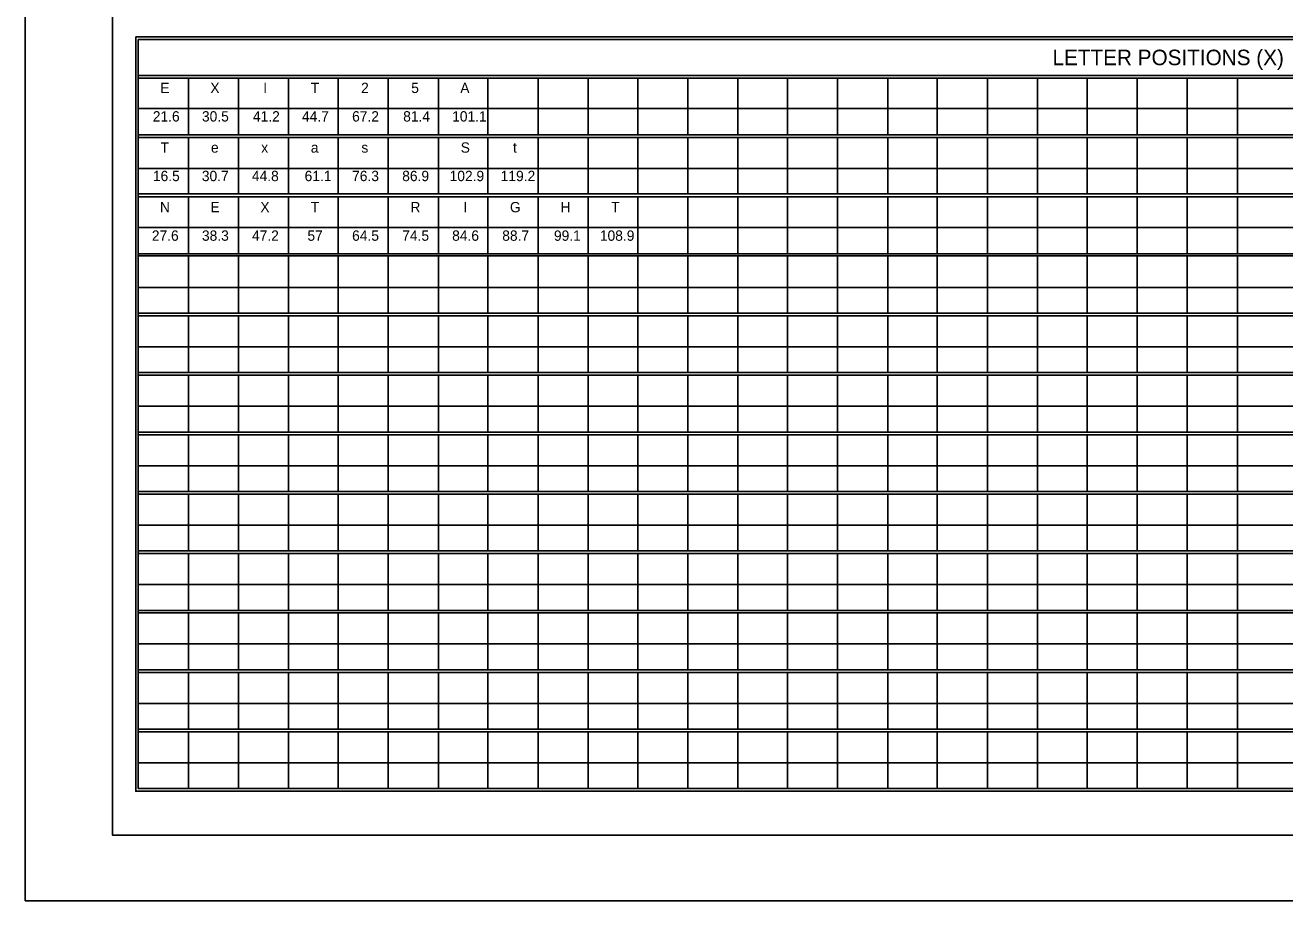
# Model space of a CAD drawing. Extents: x 1806251 to 1809821, y 414895 to 422886.
# Drawn here: x 1809672.13 to 1809679.34, y 415255.97 to 415260.98 of the extents above; entities that cross this region are included whole.
import ezdxf

# ---------------------------------------------------------------- set-up
doc = ezdxf.new("R2010")
doc.units = 0
doc.layers.add('GSSHT', color=7, linetype='Continuous')

msp = doc.modelspace()

# ---------------------------------------------------------------- linework, layer by layer
at = {"layer": 'GSSHT'}
for p, q in [((1809672.1349, 415255.9725), (1809672.1349, 415264.2262)), ((1809672.7816, 415260.6885), (1809684.4905, 415260.6885)), ((1809672.7816, 415260.6737), (1809684.4905, 415260.6737)), ((1809673.0681, 415260.6737), (1809673.0681, 415260.3489)), ((1809673.3545, 415260.6737), (1809673.3545, 415260.3489)), ((1809673.641, 415260.6737), (1809673.641, 415260.3489)), ((1809673.9245, 415260.6737), (1809673.9245, 415260.3489)), ((1809674.2109, 415260.6737), (1809674.2109, 415260.3489)), ((1809674.4973, 415260.6737), (1809674.4973, 415260.3489)), ((1809674.7808, 415260.6737), (1809674.7808, 415260.3489)), ((1809675.0673, 415260.6737), (1809675.0673, 415260.3489)), ((1809675.3537, 415260.6737), (1809675.3537, 415260.3489)), ((1809675.6372, 415260.6737), (1809675.6372, 415260.3489)), ((1809675.9237, 415260.6737), (1809675.9237, 415260.3489)), ((1809676.2101, 415260.6737), (1809676.2101, 415260.3489)), ((1809676.4936, 415260.6737), (1809676.4936, 415260.3489)), ((1809676.7801, 415260.6737), (1809676.7801, 415260.3489)), ((1809677.0665, 415260.6737), (1809677.0665, 415260.3489)), ((1809677.35, 415260.6737), (1809677.35, 415260.3489)), ((1809677.6364, 415260.6737), (1809677.6364, 415260.3489)), ((1809677.9229, 415260.6737), (1809677.9229, 415260.3489)), ((1809678.2064, 415260.6737), (1809678.2064, 415260.3489)), ((1809678.4928, 415260.6737), (1809678.4928, 415260.3489)), ((1809678.7793, 415260.6737), (1809678.7793, 415260.3489)), ((1809679.0657, 415260.6737), (1809679.0657, 415260.3489)), ((1809672.7816, 415260.4995), (1809683.6311, 415260.4995)), ((1809672.7816, 415260.3489), (1809684.4905, 415260.3489)), ((1809672.7816, 415260.3341), (1809684.4905, 415260.3341)), ((1809673.0681, 415260.3341), (1809673.0681, 415260.0122)), ((1809673.3545, 415260.3341), (1809673.3545, 415260.0122)), ((1809673.641, 415260.3341), (1809673.641, 415260.0122)), ((1809673.9245, 415260.3341), (1809673.9245, 415260.0122)), ((1809674.2109, 415260.3341), (1809674.2109, 415260.0122)), ((1809674.4973, 415260.3341), (1809674.4973, 415260.0122)), ((1809674.7808, 415260.3341), (1809674.7808, 415260.0122)), ((1809675.0673, 415260.3341), (1809675.0673, 415260.0122)), ((1809675.3537, 415260.3341), (1809675.3537, 415260.0122)), ((1809675.6372, 415260.3341), (1809675.6372, 415260.0122)), ((1809675.9237, 415260.3341), (1809675.9237, 415260.0122)), ((1809676.2101, 415260.3341), (1809676.2101, 415260.0122)), ((1809676.4936, 415260.3341), (1809676.4936, 415260.0122)), ((1809676.7801, 415260.3341), (1809676.7801, 415260.0122)), ((1809677.0665, 415260.3341), (1809677.0665, 415260.0122)), ((1809677.35, 415260.3341), (1809677.35, 415260.0122)), ((1809677.6364, 415260.3341), (1809677.6364, 415260.0122)), ((1809677.9229, 415260.3341), (1809677.9229, 415260.0122)), ((1809678.2064, 415260.3341), (1809678.2064, 415260.0122)), ((1809678.4928, 415260.3341), (1809678.4928, 415260.0122)), ((1809678.7793, 415260.3341), (1809678.7793, 415260.0122)), ((1809679.0657, 415260.3341), (1809679.0657, 415260.0122)), ((1809672.7816, 415260.1569), (1809683.6311, 415260.1569)), ((1809672.7816, 415260.0122), (1809684.4905, 415260.0122)), ((1809672.7816, 415259.9945), (1809684.4905, 415259.9945)), ((1809673.0681, 415259.9945), (1809673.0681, 415259.6697)), ((1809673.3545, 415259.9945), (1809673.3545, 415259.6697)), ((1809673.641, 415259.9945), (1809673.641, 415259.6697)), ((1809673.9245, 415259.9945), (1809673.9245, 415259.6697)), ((1809674.2109, 415259.9945), (1809674.2109, 415259.6697)), ((1809674.4973, 415259.9945), (1809674.4973, 415259.6697)), ((1809674.7808, 415259.9945), (1809674.7808, 415259.6697)), ((1809675.0673, 415259.9945), (1809675.0673, 415259.6697)), ((1809675.3537, 415259.9945), (1809675.3537, 415259.6697)), ((1809675.6372, 415259.9945), (1809675.6372, 415259.6697)), ((1809675.9237, 415259.9945), (1809675.9237, 415259.6697)), ((1809676.2101, 415259.9945), (1809676.2101, 415259.6697)), ((1809676.4936, 415259.9945), (1809676.4936, 415259.6697)), ((1809676.7801, 415259.9945), (1809676.7801, 415259.6697)), ((1809677.0665, 415259.9945), (1809677.0665, 415259.6697)), ((1809677.35, 415259.9945), (1809677.35, 415259.6697)), ((1809677.6364, 415259.9945), (1809677.6364, 415259.6697)), ((1809677.9229, 415259.9945), (1809677.9229, 415259.6697)), ((1809678.2064, 415259.9945), (1809678.2064, 415259.6697)), ((1809678.4928, 415259.9945), (1809678.4928, 415259.6697)), ((1809678.7793, 415259.9945), (1809678.7793, 415259.6697)), ((1809679.0657, 415259.9945), (1809679.0657, 415259.6697)), ((1809672.7816, 415259.8203), (1809683.6311, 415259.8203)), ((1809672.7816, 415259.6697), (1809684.4905, 415259.6697)), ((1809672.7816, 415259.6579), (1809684.4905, 415259.6579)), ((1809673.0681, 415259.6579), (1809673.0681, 415259.3301)), ((1809673.3545, 415259.6579), (1809673.3545, 415259.3301)), ((1809673.641, 415259.6579), (1809673.641, 415259.3301)), ((1809673.9245, 415259.6579), (1809673.9245, 415259.3301)), ((1809674.2109, 415259.6579), (1809674.2109, 415259.3301)), ((1809674.4973, 415259.6579), (1809674.4973, 415259.3301)), ((1809674.7808, 415259.6579), (1809674.7808, 415259.3301)), ((1809675.0673, 415259.6579), (1809675.0673, 415259.3301)), ((1809675.3537, 415259.6579), (1809675.3537, 415259.3301)), ((1809675.6372, 415259.6579), (1809675.6372, 415259.3301)), ((1809675.9237, 415259.6579), (1809675.9237, 415259.3301)), ((1809676.2101, 415259.6579), (1809676.2101, 415259.3301)), ((1809676.4936, 415259.6579), (1809676.4936, 415259.3301)), ((1809676.7801, 415259.6579), (1809676.7801, 415259.3301)), ((1809677.0665, 415259.6579), (1809677.0665, 415259.3301)), ((1809677.35, 415259.6579), (1809677.35, 415259.3301)), ((1809677.6364, 415259.6579), (1809677.6364, 415259.3301)), ((1809677.9229, 415259.6579), (1809677.9229, 415259.3301)), ((1809678.2064, 415259.6579), (1809678.2064, 415259.3301)), ((1809678.4928, 415259.6579), (1809678.4928, 415259.3301)), ((1809678.7793, 415259.6579), (1809678.7793, 415259.3301)), ((1809679.0657, 415259.6579), (1809679.0657, 415259.3301)), ((1809672.7816, 415259.4777), (1809683.6311, 415259.4777)), ((1809672.7816, 415259.3301), (1809684.4905, 415259.3301)), ((1809672.7816, 415259.3153), (1809684.4905, 415259.3153)), ((1809673.0681, 415259.3153), (1809673.0681, 415258.9905)), ((1809673.3545, 415259.3153), (1809673.3545, 415258.9905)), ((1809673.641, 415259.3153), (1809673.641, 415258.9905)), ((1809673.9245, 415259.3153), (1809673.9245, 415258.9905)), ((1809674.2109, 415259.3153), (1809674.2109, 415258.9905)), ((1809674.4973, 415259.3153), (1809674.4973, 415258.9905)), ((1809674.7808, 415259.3153), (1809674.7808, 415258.9905)), ((1809675.0673, 415259.3153), (1809675.0673, 415258.9905)), ((1809675.3537, 415259.3153), (1809675.3537, 415258.9905)), ((1809675.6372, 415259.3153), (1809675.6372, 415258.9905)), ((1809675.9237, 415259.3153), (1809675.9237, 415258.9905)), ((1809676.2101, 415259.3153), (1809676.2101, 415258.9905)), ((1809676.4936, 415259.3153), (1809676.4936, 415258.9905)), ((1809676.7801, 415259.3153), (1809676.7801, 415258.9905)), ((1809677.0665, 415259.3153), (1809677.0665, 415258.9905)), ((1809677.35, 415259.3153), (1809677.35, 415258.9905)), ((1809677.6364, 415259.3153), (1809677.6364, 415258.9905)), ((1809677.9229, 415259.3153), (1809677.9229, 415258.9905)), ((1809678.2064, 415259.3153), (1809678.2064, 415258.9905)), ((1809678.4928, 415259.3153), (1809678.4928, 415258.9905)), ((1809678.7793, 415259.3153), (1809678.7793, 415258.9905)), ((1809679.0657, 415259.3153), (1809679.0657, 415258.9905)), ((1809672.7816, 415259.1381), (1809683.6311, 415259.1381)), ((1809672.7816, 415258.9905), (1809684.4905, 415258.9905)), ((1809672.7816, 415258.9757), (1809684.4905, 415258.9757)), ((1809673.0681, 415258.9757), (1809673.0681, 415258.6509)), ((1809673.3545, 415258.9757), (1809673.3545, 415258.6509)), ((1809673.641, 415258.9757), (1809673.641, 415258.6509)), ((1809673.9245, 415258.9757), (1809673.9245, 415258.6509)), ((1809674.2109, 415258.9757), (1809674.2109, 415258.6509)), ((1809674.4973, 415258.9757), (1809674.4973, 415258.6509)), ((1809674.7808, 415258.9757), (1809674.7808, 415258.6509)), ((1809675.0673, 415258.9757), (1809675.0673, 415258.6509)), ((1809675.3537, 415258.9757), (1809675.3537, 415258.6509)), ((1809675.6372, 415258.9757), (1809675.6372, 415258.6509)), ((1809675.9237, 415258.9757), (1809675.9237, 415258.6509)), ((1809676.2101, 415258.9757), (1809676.2101, 415258.6509)), ((1809676.4936, 415258.9757), (1809676.4936, 415258.6509)), ((1809676.7801, 415258.9757), (1809676.7801, 415258.6509)), ((1809677.0665, 415258.9757), (1809677.0665, 415258.6509)), ((1809677.35, 415258.9757), (1809677.35, 415258.6509)), ((1809677.6364, 415258.9757), (1809677.6364, 415258.6509)), ((1809677.9229, 415258.9757), (1809677.9229, 415258.6509)), ((1809678.2064, 415258.9757), (1809678.2064, 415258.6509)), ((1809678.4928, 415258.9757), (1809678.4928, 415258.6509)), ((1809678.7793, 415258.9757), (1809678.7793, 415258.6509)), ((1809679.0657, 415258.9757), (1809679.0657, 415258.6509)), ((1809672.7816, 415258.7985), (1809683.6311, 415258.7985)), ((1809672.7816, 415258.6509), (1809684.4905, 415258.6509)), ((1809672.7816, 415258.6361), (1809684.4905, 415258.6361)), ((1809673.0681, 415258.6361), (1809673.0681, 415258.3113)), ((1809673.3545, 415258.6361), (1809673.3545, 415258.3113)), ((1809673.641, 415258.6361), (1809673.641, 415258.3113)), ((1809673.9245, 415258.6361), (1809673.9245, 415258.3113)), ((1809674.2109, 415258.6361), (1809674.2109, 415258.3113)), ((1809674.4973, 415258.6361), (1809674.4973, 415258.3113)), ((1809674.7808, 415258.6361), (1809674.7808, 415258.3113)), ((1809675.0673, 415258.6361), (1809675.0673, 415258.3113)), ((1809675.3537, 415258.6361), (1809675.3537, 415258.3113)), ((1809675.6372, 415258.6361), (1809675.6372, 415258.3113)), ((1809675.9237, 415258.6361), (1809675.9237, 415258.3113)), ((1809676.2101, 415258.6361), (1809676.2101, 415258.3113)), ((1809676.4936, 415258.6361), (1809676.4936, 415258.3113)), ((1809676.7801, 415258.6361), (1809676.7801, 415258.3113)), ((1809677.0665, 415258.6361), (1809677.0665, 415258.3113)), ((1809677.35, 415258.6361), (1809677.35, 415258.3113)), ((1809677.6364, 415258.6361), (1809677.6364, 415258.3113)), ((1809677.9229, 415258.6361), (1809677.9229, 415258.3113)), ((1809678.2064, 415258.6361), (1809678.2064, 415258.3113)), ((1809678.4928, 415258.6361), (1809678.4928, 415258.3113)), ((1809678.7793, 415258.6361), (1809678.7793, 415258.3113)), ((1809679.0657, 415258.6361), (1809679.0657, 415258.3113)), ((1809672.7816, 415258.4589), (1809683.6311, 415258.4589)), ((1809672.7816, 415258.3113), (1809684.4905, 415258.3113)), ((1809672.7816, 415258.2965), (1809684.4905, 415258.2965)), ((1809673.0681, 415258.2965), (1809673.0681, 415257.9717)), ((1809673.3545, 415258.2965), (1809673.3545, 415257.9717)), ((1809673.641, 415258.2965), (1809673.641, 415257.9717)), ((1809673.9245, 415258.2965), (1809673.9245, 415257.9717)), ((1809674.2109, 415258.2965), (1809674.2109, 415257.9717)), ((1809674.4973, 415258.2965), (1809674.4973, 415257.9717)), ((1809674.7808, 415258.2965), (1809674.7808, 415257.9717)), ((1809675.0673, 415258.2965), (1809675.0673, 415257.9717)), ((1809675.3537, 415258.2965), (1809675.3537, 415257.9717)), ((1809675.6372, 415258.2965), (1809675.6372, 415257.9717)), ((1809675.9237, 415258.2965), (1809675.9237, 415257.9717)), ((1809676.2101, 415258.2965), (1809676.2101, 415257.9717)), ((1809676.4936, 415258.2965), (1809676.4936, 415257.9717)), ((1809676.7801, 415258.2965), (1809676.7801, 415257.9717)), ((1809677.0665, 415258.2965), (1809677.0665, 415257.9717)), ((1809677.35, 415258.2965), (1809677.35, 415257.9717)), ((1809677.6364, 415258.2965), (1809677.6364, 415257.9717)), ((1809677.9229, 415258.2965), (1809677.9229, 415257.9717)), ((1809678.2064, 415258.2965), (1809678.2064, 415257.9717)), ((1809678.4928, 415258.2965), (1809678.4928, 415257.9717)), ((1809678.7793, 415258.2965), (1809678.7793, 415257.9717)), ((1809679.0657, 415258.2965), (1809679.0657, 415257.9717)), ((1809672.7816, 415258.1193), (1809683.6311, 415258.1193)), ((1809672.7816, 415257.9717), (1809684.4905, 415257.9717)), ((1809672.7816, 415257.9569), (1809684.4905, 415257.9569)), ((1809673.0681, 415257.9569), (1809673.0681, 415257.6321)), ((1809673.3545, 415257.9569), (1809673.3545, 415257.6321)), ((1809673.641, 415257.9569), (1809673.641, 415257.6321)), ((1809673.9245, 415257.9569), (1809673.9245, 415257.6321)), ((1809674.2109, 415257.9569), (1809674.2109, 415257.6321)), ((1809674.4973, 415257.9569), (1809674.4973, 415257.6321)), ((1809674.7808, 415257.9569), (1809674.7808, 415257.6321)), ((1809675.0673, 415257.9569), (1809675.0673, 415257.6321)), ((1809675.3537, 415257.9569), (1809675.3537, 415257.6321)), ((1809675.6372, 415257.9569), (1809675.6372, 415257.6321)), ((1809675.9237, 415257.9569), (1809675.9237, 415257.6321)), ((1809676.2101, 415257.9569), (1809676.2101, 415257.6321)), ((1809676.4936, 415257.9569), (1809676.4936, 415257.6321)), ((1809676.7801, 415257.9569), (1809676.7801, 415257.6321)), ((1809677.0665, 415257.9569), (1809677.0665, 415257.6321)), ((1809677.35, 415257.9569), (1809677.35, 415257.6321)), ((1809677.6364, 415257.9569), (1809677.6364, 415257.6321)), ((1809677.9229, 415257.9569), (1809677.9229, 415257.6321)), ((1809678.2064, 415257.9569), (1809678.2064, 415257.6321)), ((1809678.4928, 415257.9569), (1809678.4928, 415257.6321)), ((1809678.7793, 415257.9569), (1809678.7793, 415257.6321)), ((1809679.0657, 415257.9569), (1809679.0657, 415257.6321)), ((1809672.7816, 415257.7797), (1809683.6311, 415257.7797)), ((1809672.7816, 415257.6321), (1809684.4905, 415257.6321)), ((1809672.7816, 415257.6173), (1809684.4905, 415257.6173)), ((1809673.0681, 415257.6173), (1809673.0681, 415257.2925)), ((1809673.3545, 415257.6173), (1809673.3545, 415257.2925)), ((1809673.641, 415257.6173), (1809673.641, 415257.2925)), ((1809673.9245, 415257.6173), (1809673.9245, 415257.2925)), ((1809674.2109, 415257.6173), (1809674.2109, 415257.2925)), ((1809674.4973, 415257.6173), (1809674.4973, 415257.2925)), ((1809674.7808, 415257.6173), (1809674.7808, 415257.2925)), ((1809675.0673, 415257.6173), (1809675.0673, 415257.2925)), ((1809675.3537, 415257.6173), (1809675.3537, 415257.2925)), ((1809675.6372, 415257.6173), (1809675.6372, 415257.2925)), ((1809675.9237, 415257.6173), (1809675.9237, 415257.2925)), ((1809676.2101, 415257.6173), (1809676.2101, 415257.2925)), ((1809676.4936, 415257.6173), (1809676.4936, 415257.2925)), ((1809676.7801, 415257.6173), (1809676.7801, 415257.2925)), ((1809677.0665, 415257.6173), (1809677.0665, 415257.2925)), ((1809677.35, 415257.6173), (1809677.35, 415257.2925)), ((1809677.6364, 415257.6173), (1809677.6364, 415257.2925)), ((1809677.9229, 415257.6173), (1809677.9229, 415257.2925)), ((1809678.2064, 415257.6173), (1809678.2064, 415257.2925)), ((1809678.4928, 415257.6173), (1809678.4928, 415257.2925)), ((1809678.7793, 415257.6173), (1809678.7793, 415257.2925)), ((1809679.0657, 415257.6173), (1809679.0657, 415257.2925)), ((1809672.7816, 415257.4401), (1809683.6311, 415257.4401)), ((1809672.7816, 415257.2925), (1809684.4905, 415257.2925)), ((1809672.7816, 415257.2777), (1809684.4905, 415257.2777)), ((1809673.0681, 415257.2777), (1809673.0681, 415256.9529)), ((1809673.3545, 415257.2777), (1809673.3545, 415256.9529)), ((1809673.641, 415257.2777), (1809673.641, 415256.9529)), ((1809673.9245, 415257.2777), (1809673.9245, 415256.9529)), ((1809674.2109, 415257.2777), (1809674.2109, 415256.9529)), ((1809674.4973, 415257.2777), (1809674.4973, 415256.9529)), ((1809674.7808, 415257.2777), (1809674.7808, 415256.9529)), ((1809675.0673, 415257.2777), (1809675.0673, 415256.9529)), ((1809675.3537, 415257.2777), (1809675.3537, 415256.9529)), ((1809675.6372, 415257.2777), (1809675.6372, 415256.9529)), ((1809675.9237, 415257.2777), (1809675.9237, 415256.9529)), ((1809676.2101, 415257.2777), (1809676.2101, 415256.9529)), ((1809676.4936, 415257.2777), (1809676.4936, 415256.9529)), ((1809676.7801, 415257.2777), (1809676.7801, 415256.9529)), ((1809677.0665, 415257.2777), (1809677.0665, 415256.9529)), ((1809677.35, 415257.2777), (1809677.35, 415256.9529)), ((1809677.6364, 415257.2777), (1809677.6364, 415256.9529)), ((1809677.9229, 415257.2777), (1809677.9229, 415256.9529)), ((1809678.2064, 415257.2777), (1809678.2064, 415256.9529)), ((1809678.4928, 415257.2777), (1809678.4928, 415256.9529)), ((1809678.7793, 415257.2777), (1809678.7793, 415256.9529)), ((1809679.0657, 415257.2777), (1809679.0657, 415256.9529)), ((1809672.7816, 415257.1005), (1809683.6311, 415257.1005)), ((1809672.7816, 415256.9529), (1809684.4905, 415256.9529)), ((1809672.7816, 415256.9381), (1809684.4905, 415256.9381)), ((1809673.0681, 415256.9381), (1809673.0681, 415256.6133)), ((1809673.3545, 415256.9381), (1809673.3545, 415256.6133)), ((1809673.641, 415256.9381), (1809673.641, 415256.6133)), ((1809673.9245, 415256.9381), (1809673.9245, 415256.6133)), ((1809674.2109, 415256.9381), (1809674.2109, 415256.6133)), ((1809674.4973, 415256.9381), (1809674.4973, 415256.6133)), ((1809674.7808, 415256.9381), (1809674.7808, 415256.6133)), ((1809675.0673, 415256.9381), (1809675.0673, 415256.6133)), ((1809675.3537, 415256.9381), (1809675.3537, 415256.6133)), ((1809675.6372, 415256.9381), (1809675.6372, 415256.6133)), ((1809675.9237, 415256.9381), (1809675.9237, 415256.6133)), ((1809676.2101, 415256.9381), (1809676.2101, 415256.6133)), ((1809676.4936, 415256.9381), (1809676.4936, 415256.6133)), ((1809676.7801, 415256.9381), (1809676.7801, 415256.6133)), ((1809677.0665, 415256.9381), (1809677.0665, 415256.6133)), ((1809677.35, 415256.9381), (1809677.35, 415256.6133)), ((1809677.6364, 415256.9381), (1809677.6364, 415256.6133)), ((1809677.9229, 415256.9381), (1809677.9229, 415256.6133)), ((1809678.2064, 415256.9381), (1809678.2064, 415256.6133)), ((1809678.4928, 415256.9381), (1809678.4928, 415256.6133)), ((1809678.7793, 415256.9381), (1809678.7793, 415256.6133)), ((1809679.0657, 415256.9381), (1809679.0657, 415256.6133)), ((1809672.7816, 415256.7609), (1809683.6311, 415256.7609)), ((1809684.8891, 415255.9725), (1809672.1349, 415255.9725))]:
    msp.add_line(p, q, dxfattribs=at)
for points in [[(1809672.634, 415263.8512), (1809684.6381, 415263.8512), (1809684.6381, 415256.3475), (1809672.634, 415256.3475)], [(1809672.7669, 415260.91), (1809684.5052, 415260.91), (1809684.5052, 415256.5985), (1809672.7669, 415256.5985)], [(1809672.7816, 415260.8952), (1809684.4905, 415260.8952), (1809684.4905, 415256.6133), (1809672.7816, 415256.6133)]]:
    msp.add_lwpolyline(points, close=True, dxfattribs=at)

# ---------------------------------------------------------------- texts
for s, height, p in [('LETTER POSITIONS (X)', 0.088592, (1809678.0085, 415260.7475)), ('E', 0.059, (1809672.9075, 415260.5883)), ('X', 0.059, (1809673.1935, 415260.5883)), ('I', 0.059, (1809673.496, 415260.5883)), ('T', 0.059, (1809673.768, 415260.5883)), ('2', 0.059, (1809674.0555, 415260.5883)), ('5', 0.059, (1809674.342, 415260.5883)), ('A', 0.059, (1809674.6225, 415260.5883)), ('21.6', 0.05903, (1809672.8645, 415260.4256)), ('30.5', 0.05903, (1809673.1455, 415260.4256)), ('41.2', 0.05903, (1809673.437, 415260.4256)), ('44.7', 0.05903, (1809673.7175, 415260.4256)), ('67.2', 0.05903, (1809674.004, 415260.4256)), ('81.4', 0.05903, (1809674.296, 415260.4256)), ('101.1', 0.05903, (1809674.576, 415260.4256)), ('T', 0.059, (1809672.909, 415260.2475)), ('e', 0.059, (1809673.197, 415260.2475)), ('x', 0.059, (1809673.4845, 415260.2475)), ('a', 0.059, (1809673.768, 415260.2475)), ('s', 0.059, (1809674.057, 415260.2475)), ('S', 0.059, (1809674.625, 415260.2475)), ('t', 0.059, (1809674.9235, 415260.2475)), ('16.5', 0.05903, (1809672.865, 415260.0849)), ('30.7', 0.05903, (1809673.145, 415260.0849)), ('44.8', 0.05903, (1809673.431, 415260.0849)), ('61.1', 0.05903, (1809673.7325, 415260.0849)), ('76.3', 0.05903, (1809674.004, 415260.0849)), ('86.9', 0.05903, (1809674.2905, 415260.0849)), ('102.9', 0.05903, (1809674.5615, 415260.0849)), ('119.2', 0.05903, (1809674.8535, 415260.0849)), ('N', 0.059, (1809672.9055, 415259.9068)), ('E', 0.059, (1809673.194, 415259.9068)), ('X', 0.059, (1809673.4795, 415259.9068)), ('T', 0.059, (1809673.768, 415259.9068)), ('R', 0.059, (1809674.3375, 415259.9068)), ('I', 0.059, (1809674.641, 415259.9068)), ('G', 0.059, (1809674.9065, 415259.9068)), ('H', 0.059, (1809675.1955, 415259.9068)), ('T', 0.059, (1809675.4855, 415259.9068)), ('27.6', 0.05903, (1809672.859, 415259.7441)), ('38.3', 0.05903, (1809673.1455, 415259.7441)), ('47.2', 0.05903, (1809673.4315, 415259.7441)), ('57', 0.05903, (1809673.7485, 415259.7441)), ('64.5', 0.05903, (1809674.004, 415259.7441)), ('74.5', 0.05903, (1809674.2905, 415259.7441)), ('84.6', 0.05903, (1809674.576, 415259.7441)), ('88.7', 0.05903, (1809674.8625, 415259.7441)), ('99.1', 0.05903, (1809675.158, 415259.7441)), ('108.9', 0.05903, (1809675.4205, 415259.7441))]:
    msp.add_text(s, height=height, dxfattribs=at).set_placement(p)

doc.saveas('drawing.dxf')
